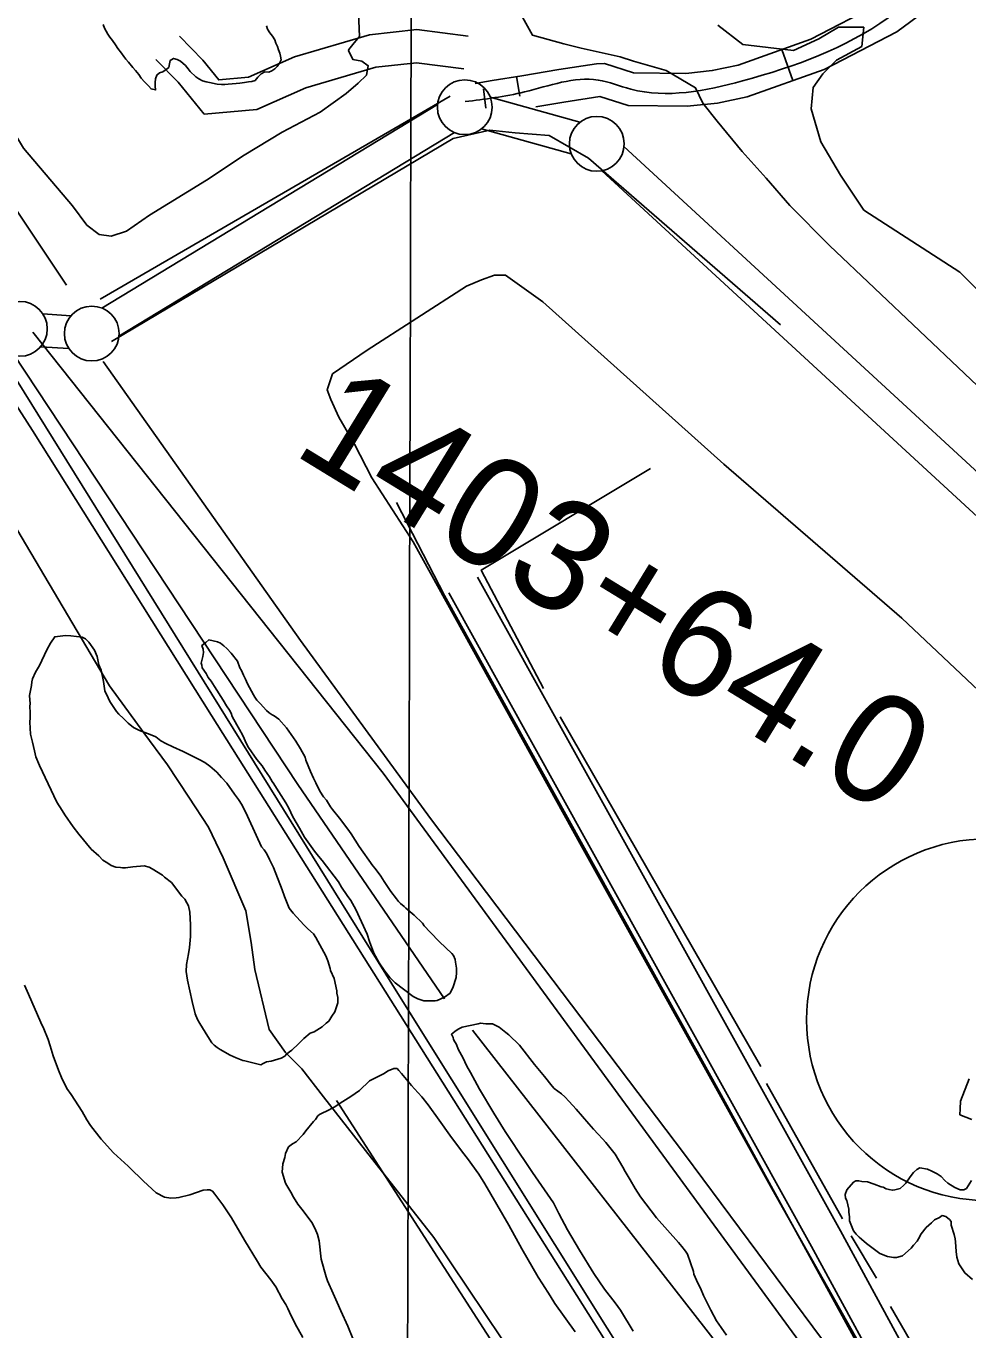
# Model space of a CAD drawing. Extents: x 3187622 to 3225504, y 800805 to 826213.
# Drawn here: x 3196708 to 3197567, y 816861 to 818051 of the extents above; entities that cross this region are included whole.
import ezdxf

# ---------------------------------------------------------------- set-up
doc = ezdxf.new("R2010")
doc.units = 0
for name, color, linetype in [('V-GRID-MAJR', 7, 'Continuous'), ('V-LEVE-TOET', 7, 'Continuous'), ('V-RAIL-TRAK', 7, 'Continuous'), ('V-ROAD-CNTR', 7, 'Continuous'), ('V-ROAD-IDEN', 7, 'Continuous'), ('V-SITE-VEGE', 7, 'Continuous'), ('V-SURV-IDEN', 7, 'Continuous'), ('V-SURV-LINE', 7, 'Continuous'), ('V-TOPO-SHOR', 7, 'Continuous')]:
    doc.layers.add(name, color=color, linetype=linetype)

msp = doc.modelspace()

# ---------------------------------------------------------------- linework, layer by layer
at = {"layer": 'V-GRID-MAJR'}
msp.add_spline([(3197031.5, 806236.8), (3197045.6, 812297.1), (3197059.7, 818359.3), (3197073.8, 824421.5), (3197073.8, 824423.4)], degree=3, dxfattribs=at)
at = {"layer": 'V-LEVE-TOET'}
for points in [[(3196491.5, 818296.5), (3196705.2, 817939.6), (3196749.9, 817887), (3196763, 817869.6), (3196774.4, 817861.1), (3196785.1, 817859.5), (3196799.3, 817864), (3196820.1, 817878.6), (3196872.1, 817910.7), (3196906.6, 817933.5), (3196941.3, 817954.5), (3196975.8, 817972.5), (3196999.6, 817989.5), (3197010.5, 817999.2), (3197018, 818006.3), (3197019.7, 818014.9), (3197013.8, 818019), (3197005.7, 818020.6), (3197001.7, 818028.9), (3197001.9, 818029.9), (3197006.8, 818035.8), (3197011.8, 818041.5), (3197010.3, 818077.6)], [(3197078.4, 818207.5), (3197169.4, 818042.9), (3197198.1, 818034.9), (3197214, 818031.1), (3197249.5, 818023.2), (3197261.7, 818019.1), (3197291.4, 818010.6), (3197318.2, 817994.9), (3197324.9, 817980.8), (3197338, 817964.3), (3197360.8, 817936.7), (3197382.7, 817912.5), (3197404.2, 817887.5), (3197440.5, 817851), (3197604.7, 817695.2), (3197843, 817487.8)], [(3197791.8, 817206.4), (3197745, 817276.3), (3197732.4, 817289.6), (3197718.6, 817302.7), (3197693.7, 817328.3), (3197619.4, 817404.3), (3197506.5, 817510.8), (3197344, 817651.4), (3197178.9, 817799.6), (3197144.9, 817824), (3197134.7, 817823.9), (3197123, 817819.6), (3197109.4, 817813.9), (3197018.8, 817755.3), (3196987, 817733.8), (3196982.2, 817719.3), (3196985.7, 817710.3), (3196993, 817694.3), (3197007.1, 817669.7), (3197022.8, 817639.1), (3197060.7, 817580.6), (3197214.1, 817302.8), (3197388.1, 816990), (3197527.5, 816742.6)], [(3197187.9, 816784.1), (3197079.6, 816945.8), (3197017.3, 817025.1), (3196978.9, 817074.1), (3196959.1, 817099.8), (3196944.3, 817114.6), (3196929.2, 817135.7), (3196916.3, 817190.3), (3196912.9, 817214.9), (3196907.9, 817243.9), (3196887.4, 817292.1), (3196874, 817320.1), (3196855.9, 817347.5), (3196836.6, 817377.1), (3196815, 817406.3), (3196783.8, 817449.2), (3196656.7, 817663.5)]]:
    msp.add_lwpolyline(points, dxfattribs=at)
at = {"layer": 'V-RAIL-TRAK'}
msp.add_lwpolyline([(3194238.4, 822033.7), (3194389.3, 821767.4), (3194710.7, 821197.3), (3195003.1, 820677), (3195353.4, 820056.4), (3195586, 819645), (3195933.8, 819028.7), (3196235.6, 818491.2), (3196397.8, 818207.7), (3196539.2, 817967.3), (3196658.3, 817767.6), (3196713.5, 817682.2), (3196876.7, 817422.2), (3197092.7, 817079.2), (3197323.6, 816712.3)], dxfattribs=at)
at = {"layer": 'V-ROAD-CNTR'}
for p, q in [((3197396.9, 818029.7), (3197406.9, 818001.4)), ((3197154.9, 818005.1), (3197157.9, 817987.1)), ((3197124.9, 817993.9), (3197126.8, 817976.1))]:
    msp.add_line(p, q, dxfattribs=at)
for points in [[(3193654.2, 823085.5), (3194393.6, 821781.9), (3194932.5, 820818.5), (3195643.8, 819559.4), (3196039.6, 818863.6), (3196103.7, 818747.1), (3196200.1, 818577.4), (3196283.3, 818430.9), (3196415.9, 818198), (3196513.3, 818033.2), (3196633.1, 817833.5), (3197048.3, 817166.1), (3197473.1, 816486.2), (3198091.5, 815496.5), (3198625.8, 814645.6), (3198678.1, 814561.9), (3198728.8, 814484.2), (3198769.6, 814407.5), (3198909.8, 814179.8), (3198995, 814024.9)], [(3197172.6, 817977.6), (3197198.2, 817981.8), (3197230.8, 817986.9), (3197231, 817986.9), (3197256.6, 817978.7), (3197310.7, 817978), (3197338.1, 817980.9), (3197365.2, 817986.7), (3197435.5, 818011.5), (3197501.8, 818045.8), (3197552.8, 818084)], [(3197117.1, 817998.9), (3197132.7, 818001.5), (3197159.9, 818005.9), (3197193.5, 818011.4), (3197227.9, 818016.8), (3197235.3, 818017.1), (3197261.5, 818008.6), (3197309.3, 818008), (3197333.4, 818010.5), (3197357.1, 818015.6), (3197423.5, 818039.1), (3197485.8, 818071.3)], [(3197110.7, 818042), (3197064, 818047.9), (3197020.8, 818043.2), (3196952.3, 818023.1), (3196910.6, 818004.4), (3196883.4, 818002), (3196868.9, 818019.9), (3196847.4, 818041.8)], [(3197106.9, 818012.2), (3197063.7, 818017.7), (3197026.7, 818013.6), (3196962.7, 817994.9), (3196918.2, 817974.9), (3196870.1, 817970.8), (3196846.4, 817999.9), (3196826, 818020.8)], [(3196713.7, 817772), (3197033.4, 817369.6), (3197518.6, 816706.4), (3197696.1, 816440.4), (3197787, 816304.8), (3197929.4, 816035), (3198117.2, 815720.4), (3198405.4, 815172.4), (3198695.3, 814623.6), (3198961.9, 814142.7), (3199096.6, 813930.7)], [(3197119.4, 817548.4), (3197450.3, 816951.9), (3197532.9, 816800), (3197589.7, 816706.8), (3197696.7, 816444.1)], [(3197093.2, 817533.9), (3197424, 816937.5), (3197506.9, 816785), (3197562.8, 816693.2), (3197613.9, 816567.8)]]:
    msp.add_lwpolyline(points, dxfattribs=at)
msp.add_spline([(3197108, 817982.2), (3197162.3, 817991.1), (3197229.4, 818001.9), (3197259.1, 817993.6), (3197361.1, 818001.2), (3197493.8, 818058.6), (3197592.2, 818133.8), (3197728, 818194.3), (3197773.2, 818262.2), (3197795.9, 818360.1), (3197841.1, 818435.3), (3197893.7, 818488.5), (3197939, 818518.4), (3197968.9, 818533.7), (3198014.2, 818525.8), (3198044.7, 818495.8), (3198127.3, 818420.6), (3198203.1, 818307.5), (3198233.1, 818209), (3198255.7, 818133.8), (3198278.4, 818073.3), (3198323.6, 818005.4), (3198376.2, 817937.5), (3198429.4, 817900.2), (3198459.4, 817854.9), (3198466.7, 817832.3), (3198489.3, 817756.5), (3198504.6, 817703.9), (3198542.5, 817628.7), (3198633, 817530.2), (3198783.5, 817371.9), (3198859.3, 817221.4), (3198934.5, 817108.3)], degree=3, dxfattribs=at)
at = {"layer": 'V-ROAD-IDEN'}
msp.add_circle((3197584.5, 817144.5), 165, dxfattribs=at)
msp.add_circle((3197584.5, 817144.5), 165, dxfattribs=at)
at = {"layer": 'V-SITE-VEGE'}
for p, q in [((3197361.4, 818034.3), (3197338.4, 818052)), ((3197448.5, 818050.3), (3197430.7, 818039.6)), ((3197471.6, 818050.3), (3197448.5, 818050.3)), ((3197469.8, 818032.5), (3197471.6, 818050.3)), ((3197407.6, 818028.9), (3197361.4, 818034.3)), ((3197430.7, 818039.6), (3197407.6, 818028.9)), ((3197446.7, 818020), (3197469.8, 818032.5)), ((3197434.3, 818007.6), (3197446.7, 818020)), ((3197425.4, 817995.2), (3197434.3, 818007.6)), ((3197423.6, 817975.6), (3197425.4, 817995.2)), ((3197432.5, 817945.4), (3197423.6, 817975.6)), ((3197450.3, 817915.2), (3197432.5, 817945.4)), ((3197471.7, 817883.3), (3197450.3, 817915.2)), ((3197559.4, 817826.5), (3197471.7, 817883.3)), ((3197594.4, 817791.5), (3197559.4, 817826.5))]:
    msp.add_line(p, q, dxfattribs=at)
for points in [[(3196943.4, 817256.9), (3196947.5, 817246.4), (3196951.2, 817241.6), (3196961, 817231.2), (3196964.7, 817227.6), (3196969.6, 817222.8), (3196972, 817219.6), (3196981.1, 817202.7), (3196982.8, 817198.3), (3196984.8, 817191.4), (3196985.3, 817189.4), (3196988.6, 817182.2), (3196991.1, 817170.9), (3196991.1, 817168.8), (3196992, 817164.8), (3196992, 817159.9), (3196989.3, 817151.8), (3196986.5, 817147.8), (3196983.7, 817143.3), (3196981.3, 817141.3), (3196977.7, 817138), (3196970.4, 817133.5), (3196966.8, 817132.2), (3196960.8, 817127.3), (3196956, 817122.4), (3196950, 817116.7), (3196948, 817115.1), (3196945.2, 817113), (3196943.6, 817111.4), (3196940.3, 817109.3), (3196931.1, 817106.8), (3196927, 817106), (3196923.8, 817104.7), (3196921.8, 817103.5), (3196907.2, 817107), (3196905.2, 817107.4), (3196899.1, 817109.7), (3196893.8, 817112.1), (3196884.5, 817117.3), (3196882, 817119.3), (3196879.2, 817121.3), (3196877.1, 817123.3), (3196873.5, 817129.3), (3196866.1, 817141), (3196864, 817144.6), (3196861.9, 817149.8), (3196859, 817161.1), (3196854.8, 817180.5), (3196853.5, 817188.6), (3196853.8, 817195), (3196855.8, 817204.7), (3196856.5, 817210.4), (3196857.6, 817220.5), (3196857.5, 817231), (3196857, 817242.8), (3196855.8, 817248.4), (3196854.1, 817251.2), (3196852.5, 817254.4), (3196849.6, 817257.2), (3196840.2, 817269.7), (3196833.7, 817274.5), (3196832, 817276.5), (3196822.7, 817282.1), (3196819.8, 817283.6), (3196815.4, 817284.8), (3196804.9, 817283.9), (3196798.4, 817283), (3196795.6, 817283), (3196793.6, 817283.4), (3196789.5, 817283.8), (3196785.1, 817285.3), (3196782.2, 817287.3), (3196777.7, 817290.1), (3196774.1, 817294.1), (3196767.1, 817300.1), (3196755.7, 817313.8), (3196750.4, 817320.6), (3196743, 817331.4), (3196740.5, 817335.4), (3196735.6, 817343.1), (3196719.9, 817376.5), (3196716.6, 817384.5), (3196715.4, 817389.8), (3196713.3, 817397.8), (3196711.6, 817405.1), (3196711.1, 817416), (3196711.4, 817420.1), (3196711.4, 817424.5), (3196710.9, 817430.6), (3196711.3, 817432.6), (3196710.8, 817440.3), (3196712.4, 817449.6), (3196712.7, 817452.8), (3196713.5, 817455.7), (3196716.3, 817461.7), (3196719.9, 817467.8), (3196726.6, 817482.1), (3196729.8, 817488.2), (3196733.8, 817493.9), (3196736.2, 817494.3), (3196743.5, 817495.2)], [(3196743.5, 817495.2), (3196748.3, 817494.8), (3196758.8, 817493.7), (3196761.7, 817492.1), (3196764.9, 817488.9), (3196769.9, 817481.7), (3196772.3, 817476), (3196774, 817468.4), (3196776.1, 817463.5), (3196778.2, 817453), (3196778.7, 817449), (3196779.5, 817444.6), (3196782.4, 817438.1), (3196784.1, 817434.9), (3196790.2, 817425.7), (3196792.2, 817423.3), (3196796.3, 817419.3), (3196800.8, 817415.2), (3196805.7, 817411.3), (3196811, 817408.5), (3196820.7, 817404.9), (3196826, 817402.6), (3196830.5, 817399), (3196835, 817396.6), (3196841.4, 817393.4), (3196850.8, 817389.4), (3196865.4, 817381.9), (3196870.7, 817379.1), (3196875.2, 817375.9), (3196881.7, 817370.3), (3196885.8, 817365.5), (3196890.7, 817360.3), (3196897.6, 817350.3), (3196901.3, 817345.5), (3196904.6, 817340.2), (3196909.6, 817330.2), (3196917.4, 817312.9), (3196922.4, 817302.4), (3196924.8, 817299.6), (3196927.3, 817296), (3196929.7, 817290.7), (3196933.4, 817283.5), (3196941.3, 817263), (3196943.4, 817256.9)], [(3196993.4, 817328.4), (3197001, 817318.5), (3197004.1, 817314.1), (3197011.3, 817302.5), (3197024, 817285), (3197025.9, 817282.6), (3197031.2, 817275.4), (3197034.3, 817270.7), (3197040.4, 817261.5), (3197045.4, 817254.7), (3197047.3, 817252.3), (3197049.2, 817250.7), (3197052.3, 817247.9), (3197053.9, 817246.3), (3197061.6, 817239.9), (3197069.3, 817232.7), (3197070.8, 817230.3), (3197076.2, 817224.3), (3197084.7, 817215.5), (3197095.9, 817205), (3197097.4, 817203), (3197098.9, 817199.5), (3197099.3, 817197.1), (3197100.3, 817191.6), (3197100.3, 817187.7), (3197099.8, 817183), (3197096.8, 817173.6), (3197095.2, 817170.9), (3197094.4, 817168.9), (3197089.2, 817165.1), (3197082.5, 817162.1), (3197080.5, 817161.7), (3197070.3, 817161.9), (3197064.8, 817163.6), (3197060.5, 817165.6), (3197044.3, 817178.1), (3197039.3, 817183), (3197034.7, 817188.9), (3197029.7, 817196.5), (3197024.8, 817205.2), (3197020.7, 817215.9), (3197018.8, 817222.6), (3197008.3, 817245.2), (3197003.7, 817253.2), (3197000.6, 817258), (3196995.3, 817265.5), (3196992.6, 817270.3), (3196977.7, 817289.8), (3196974.2, 817293.8), (3196970.8, 817298.2), (3196961.6, 817311), (3196957, 817319.3), (3196951, 817329.6), (3196947.2, 817337.6), (3196944.5, 817342.3), (3196936.1, 817355.9), (3196933.5, 817359.8), (3196931.9, 817361.8), (3196929.7, 817366.2), (3196925.4, 817372.2), (3196922.8, 817376.2), (3196918.2, 817382.1), (3196910.5, 817392.9), (3196908.2, 817396.9), (3196906.4, 817401.2), (3196904.9, 817404.4), (3196902.2, 817409.2), (3196899.9, 817413.5), (3196895.7, 817421.1), (3196894.6, 817424.2), (3196893.1, 817427), (3196890.4, 817431), (3196887.4, 817436.2), (3196879.4, 817448.5), (3196876.3, 817453.3), (3196873.6, 817456.9), (3196871.8, 817460.4), (3196868.3, 817465.6), (3196868, 817468), (3196867.2, 817469.9), (3196868.9, 817475.8), (3196869.4, 817479.7), (3196869, 817482.5), (3196867.9, 817486), (3196871.5, 817488.7), (3196874.3, 817491), (3196882.1, 817489.3), (3196884.9, 817488.1), (3196888, 817485.7), (3196890.7, 817483.2), (3196894.5, 817478.9), (3196900.3, 817471.7), (3196902.5, 817465.7), (3196904, 817463.3), (3196905.9, 817459), (3196907.8, 817455.4), (3196909.7, 817451.1), (3196915, 817441.1), (3196916.1, 817438.8), (3196918, 817436), (3196921.1, 817433.2)], [(3196921.1, 817433.2), (3196926.9, 817426.8), (3196929.2, 817424.4), (3196931.9, 817422.7), (3196933.9, 817421.9), (3196938.1, 817418.7), (3196945.1, 817410.7), (3196953.5, 817398.7), (3196958, 817391.6), (3196962.2, 817384), (3196962.9, 817381.3), (3196967.1, 817371), (3196969.7, 817365), (3196972, 817360.7), (3196975.4, 817353.1), (3196978.8, 817348), (3196981.5, 817344.8), (3196985.3, 817338.8), (3196987.2, 817336.4), (3196993.4, 817328.4)], [(3196706.2, 817176), (3196709.9, 817167.9), (3196721.1, 817142), (3196723.9, 817136.3), (3196727.6, 817126.6), (3196729.5, 817120.6), (3196732.2, 817111.7), (3196737.2, 817098.6), (3196739.9, 817091.8), (3196744.9, 817081.9), (3196748.7, 817076.3), (3196758.7, 817060.8), (3196763, 817053.2), (3196766.3, 817048), (3196776.2, 817035.6), (3196787.3, 817023.2), (3196800.6, 817011), (3196804.7, 817006.8), (3196812.1, 816999.9), (3196814.6, 816997.2), (3196826.3, 816986.6), (3196833.8, 816982.6), (3196839.5, 816981.7), (3196844.4, 816981.9), (3196847, 816982.3), (3196856.9, 816984.7), (3196869.2, 816988.9), (3196872.8, 816989.3), (3196875.2, 816989.3), (3196877.5, 816988.2), (3196879.8, 816985.3), (3196887.1, 816975.6), (3196891.4, 816969.3), (3196894.9, 816963.7), (3196906.7, 816943.5), (3196918.6, 816923.8), (3196921.8, 816918.9), (3196930.9, 816907.3), (3196935.5, 816900.9), (3196941.3, 816889.9), (3196944.5, 816884.7), (3196946.3, 816881), (3196948, 816877.6), (3196953, 816867.1), (3196960, 816854.5)], [(3197180.5, 816989.3), (3197169.4, 817005.2), (3197162.9, 817015.2), (3197157.6, 817022.7), (3197149.9, 817034.3), (3197144.6, 817042.6), (3197134.3, 817059.3), (3197121, 817081.2), (3197116.8, 817089.1), (3197113, 817096.3), (3197109.6, 817102.2), (3197105.8, 817110.2), (3197102, 817116.9), (3197099.8, 817122.5), (3197098.6, 817124.4), (3197097.5, 817126.4), (3197097.2, 817128.4), (3197095.6, 817131.2), (3197098.8, 817133.9), (3197101.6, 817135.8), (3197105.2, 817137.7), (3197119.8, 817140.9), (3197122.2, 817141.3), (3197126.9, 817140.8), (3197133.1, 817140.7), (3197135.9, 817139.4), (3197139, 817137.8), (3197145.2, 817133), (3197147.9, 817130.6), (3197157.5, 817121.3), (3197171.3, 817103.8), (3197180.5, 817092.6), (3197187.4, 817083.8), (3197189.4, 817081.8), (3197196, 817077), (3197199, 817074.2), (3197202.9, 817069.8), (3197209.4, 817063)], [(3197029.8, 817093.2), (3197033.7, 817095), (3197037.7, 817097.8), (3197042.9, 817100), (3197046, 817099.9), (3197047.5, 817098.1), (3197050.1, 817095.4), (3197053.1, 817091.8), (3197059.2, 817084.4), (3197062, 817081.5), (3197068.6, 817074.1), (3197074.2, 817066.9), (3197084.3, 817053), (3197094.1, 817039.1), (3197105.5, 817023.8), (3197110.1, 817018), (3197120.4, 817003.5), (3197126, 816994.8), (3197147.8, 816957), (3197159.9, 816935.5), (3197174.7, 816909.6), (3197178.5, 816903.5), (3197185.5, 816892.7), (3197189.8, 816885.7), (3197208.5, 816859.6)], [(3197006.2, 816852.1), (3197001, 816864.9), (3196994.8, 816879), (3196991.3, 816886.6), (3196987.8, 816894.7), (3196982.6, 816906.3), (3196981.3, 816909.9), (3196976.7, 816926.1), (3196975, 816942.7), (3196973.5, 816948.5), (3196971.3, 816953.7), (3196968.3, 816959.5), (3196960.4, 816970), (3196955.4, 816976.3), (3196951.6, 816982.6), (3196949.1, 816987.1), (3196945.3, 816993.4), (3196944.3, 816995.5), (3196941.1, 817005.4), (3196941.8, 817012.9), (3196943.5, 817018.9), (3196944.3, 817022.5), (3196946.8, 817028.4), (3196950.7, 817031.4), (3196953.9, 817033.2), (3196960.2, 817039.8), (3196962.9, 817043.1), (3196969.8, 817051.6), (3196971.7, 817053.6), (3196973.8, 817056.7), (3196975.1, 817058), (3196978.3, 817059.7), (3196981.7, 817061.2), (3196988.7, 817064.7), (3196996.6, 817070), (3197003.7, 817074.5), (3197007.9, 817077.1), (3197011.6, 817079.8), (3197020.9, 817088.7), (3197024, 817090.2), (3197029.8, 817093.2)], [(3197570.3, 817053.6), (3197559.4, 817057.8), (3197559.5, 817063.3), (3197560, 817070.3), (3197567.9, 817090.6)], [(3197209.4, 817063), (3197221, 817049.4), (3197225.2, 817044.6), (3197229.4, 817040.2), (3197233.3, 817035.8), (3197236.4, 817032.6), (3197244.8, 817021.8), (3197252, 817009.9), (3197253.9, 817005.9), (3197258.5, 816998.4), (3197263, 816990.4), (3197268, 816982.9), (3197282.6, 816963.7), (3197302.6, 816941.3), (3197305.6, 816937.7), (3197309.1, 816933.4), (3197311, 816930.6), (3197316.2, 816914.8), (3197316.5, 816912.4), (3197319.2, 816906.8), (3197319.9, 816904.9), (3197322.6, 816899.7), (3197325.6, 816893), (3197332, 816879.5), (3197337.3, 816869.9), (3197341.5, 816863.6), (3197346.5, 816856.8)], [(3197504.7, 816990.5), (3197508.3, 816993.6), (3197509.9, 816995.5), (3197513.9, 817001.3), (3197517.1, 817005.2), (3197519.9, 817007.9), (3197522.7, 817009.4), (3197529.8, 817008.1), (3197533.7, 817006.4), (3197538.7, 817004), (3197542.2, 817001.5), (3197545.7, 816997.9), (3197548.4, 816995.5), (3197554.6, 816991.5), (3197559.7, 816989.4), (3197562.8, 816989.4), (3197565.2, 816990.5), (3197570, 816997.9)], [(3197261.3, 816860.4), (3197249.9, 816879.5), (3197244.9, 816886.3), (3197235.3, 816898.6), (3197225.4, 816913), (3197212.5, 816934.4), (3197201.4, 816952.7), (3197193.5, 816967.8), (3197188.5, 816977.3), (3197180.5, 816989.3)], [(3197570.7, 816907.5), (3197563.7, 816913.5), (3197558.4, 816921.9), (3197556.5, 816927.8), (3197555.8, 816932.9), (3197555.2, 816942), (3197554.9, 816944.7), (3197554.2, 816948.7), (3197551.2, 816957), (3197551.2, 816960.5), (3197549.7, 816962.1), (3197546.6, 816964.9), (3197543.1, 816965.8), (3197540.7, 816964.2), (3197536.3, 816962), (3197533.5, 816959.3), (3197528.7, 816955), (3197523.9, 816949.2), (3197521.5, 816944.6), (3197520.3, 816942.6), (3197517, 816938.8), (3197515, 816936.1), (3197507, 816929.1), (3197501.5, 816927.7), (3197498.8, 816927.7), (3197493.3, 816928.6), (3197486.2, 816931.1), (3197474.2, 816940.4), (3197469.6, 816944.4), (3197467.3, 816946), (3197464.6, 816948.8), (3197462.3, 816952), (3197458.5, 816961.1), (3197458.6, 816964.7), (3197457.9, 816969), (3197458, 816971.7), (3197456.1, 816979.6), (3197455, 816981.6), (3197454.7, 816985.2), (3197456.3, 816989.4), (3197462.4, 816996.4), (3197464.3, 816997.5), (3197467.1, 816997.5), (3197469.8, 816997), (3197474.9, 816996.6), (3197481.2, 816994.5), (3197487.4, 816992), (3197489.4, 816991.6), (3197492.1, 816990.3), (3197494.8, 816989.5), (3197497.6, 816989), (3197499.9, 816989.4), (3197504.7, 816990.5)]]:
    msp.add_lwpolyline(points, dxfattribs=at)
at = {"layer": 'V-SURV-LINE'}
for points in [[(3196776.7, 817793.8), (3197082.8, 817979.6)], [(3197130.9, 817986.3), (3197212.8, 817963.5)], [(3197098.4, 817954), (3196792.3, 817768.2)], [(3197204.8, 817934.6), (3197122.9, 817957.4)], [(3197252.9, 817941.2), (3197819.1, 817419.4)], [(3197798.8, 817397.4), (3197232.6, 817919.2)], [(3196722.8, 817788.6), (3196748.5, 817786.9)], [(3196746.5, 817756.9), (3196720.9, 817758.6)]]:
    msp.add_lwpolyline(points, dxfattribs=at)
for centre in [(3197107.7, 817977.1), (3197228.1, 817943.7), (3196701.9, 817774.9), (3196767.5, 817770.6)]:
    msp.add_circle(centre, 25, dxfattribs=at)
at = {"layer": 'V-TOPO-SHOR'}
for p, q in [((3196775.3, 817801.9), (3197094.5, 817987.2)), ((3197470.5, 816679.2), (3197114.7, 817134.9)), ((3197452.3, 816962.7), (3197382.8, 817086.3)), ((3197483.1, 816908.7), (3197460, 816947.3)), ((3197588.7, 816723.3), (3197496, 816882.9))]:
    msp.add_line(p, q, dxfattribs=at)
for points in [[(3195138.2, 820692.5), (3195109.9, 820674.5), (3195099.6, 820659), (3195104.7, 820638.4), (3195475.4, 819989.8), (3195892.4, 819253.6), (3196229.6, 818664.2), (3196355.7, 818437.6), (3196523, 818162.2), (3196687.8, 817899.7), (3196744.4, 817814.7)], [(3196838.4, 818016.6), (3196837.7, 818013.5), (3196835.3, 818011.6), (3196832.2, 818009.5), (3196829.3, 818008.5), (3196826.8, 818006.4), (3196825.6, 818003), (3196825.3, 817999.7), (3196825.4, 817996.4), (3196825.7, 817992.9), (3196821.6, 817993.8), (3196819.1, 817996.5), (3196815.6, 818000.4), (3196812.6, 818003.7), (3196810.4, 818006.9), (3196807.5, 818010.6), (3196804.9, 818013.5), (3196800.9, 818018.3), (3196798.6, 818021), (3196796.7, 818023.5), (3196794.6, 818026.4), (3196791.4, 818030.7), (3196789.1, 818033.9), (3196786.4, 818037.9), (3196784.1, 818041.1), (3196782.1, 818043.7), (3196780.5, 818046.5), (3196779.1, 818049.3), (3196778, 818052.5)], [(3196927, 818051.3), (3196927.9, 818048.2), (3196930, 818045), (3196932.4, 818041.9), (3196934.5, 818038.7), (3196935.5, 818035.7), (3196936.8, 818032.5), (3196937.9, 818029.4), (3196939, 818026.5), (3196939.7, 818023.6), (3196940.3, 818020.5), (3196938.8, 818017.2), (3196936.7, 818014.4), (3196934.6, 818012.1), (3196931.8, 818010.4), (3196929, 818009.2), (3196925.5, 818009.5), (3196921.9, 818007.7), (3196919.1, 818004.4), (3196916.5, 818001.6), (3196913.5, 818000.5), (3196910.4, 818000.2), (3196906.7, 817999.6), (3196902.6, 817999.2), (3196899.1, 817998.8), (3196895.6, 817998.4), (3196892, 817998), (3196889, 817997.9), (3196885.8, 817997.8), (3196881.8, 817998.2), (3196875, 817999.6), (3196872, 818000.3), (3196868.5, 818001.3), (3196865.3, 818003), (3196862.3, 818004.9), (3196857.2, 818009.6), (3196855.4, 818012.2), (3196852.9, 818015.2), (3196848.5, 818019.2), (3196845.3, 818020.7), (3196842.2, 818021.6), (3196839.1, 818019.8), (3196838.4, 818016.6)], [(3196785.6, 817763.3), (3197097, 817948.6), (3197130.5, 817956.3), (3197153.7, 817953.7), (3197184.6, 817951.2), (3197220.6, 817930.6), (3197395.6, 817778.7)], [(3196685.2, 817768.4), (3196955.5, 817359.1), (3197089.3, 817163.5)], [(3196777.9, 817745.2), (3196958, 817490.4), (3197076.4, 817328.2), (3197308.1, 817021.9), (3197508.9, 816751.7)], [(3197179.4, 817446.6), (3197122.8, 817554.8), (3197277.2, 817647.4)], [(3197045.6, 817616.5), (3197089.3, 817531.6), (3197341.6, 817076), (3197506.3, 816774.8), (3197562.9, 816682.2)], [(3197377.6, 817101.7), (3197295.2, 817245.9), (3197194.8, 817420.9)], [(3197806.3, 815799.7), (3197490.5, 816295.4), (3196990.8, 817070.9)]]:
    msp.add_lwpolyline(points, dxfattribs=at)

# ---------------------------------------------------------------- texts
at = {"layer": 'V-SURV-IDEN'}
msp.add_text('1403+64.0', height=100, rotation=328.5169, dxfattribs=at).set_placement((3196949.1, 817661.9))

doc.saveas('drawing.dxf')
